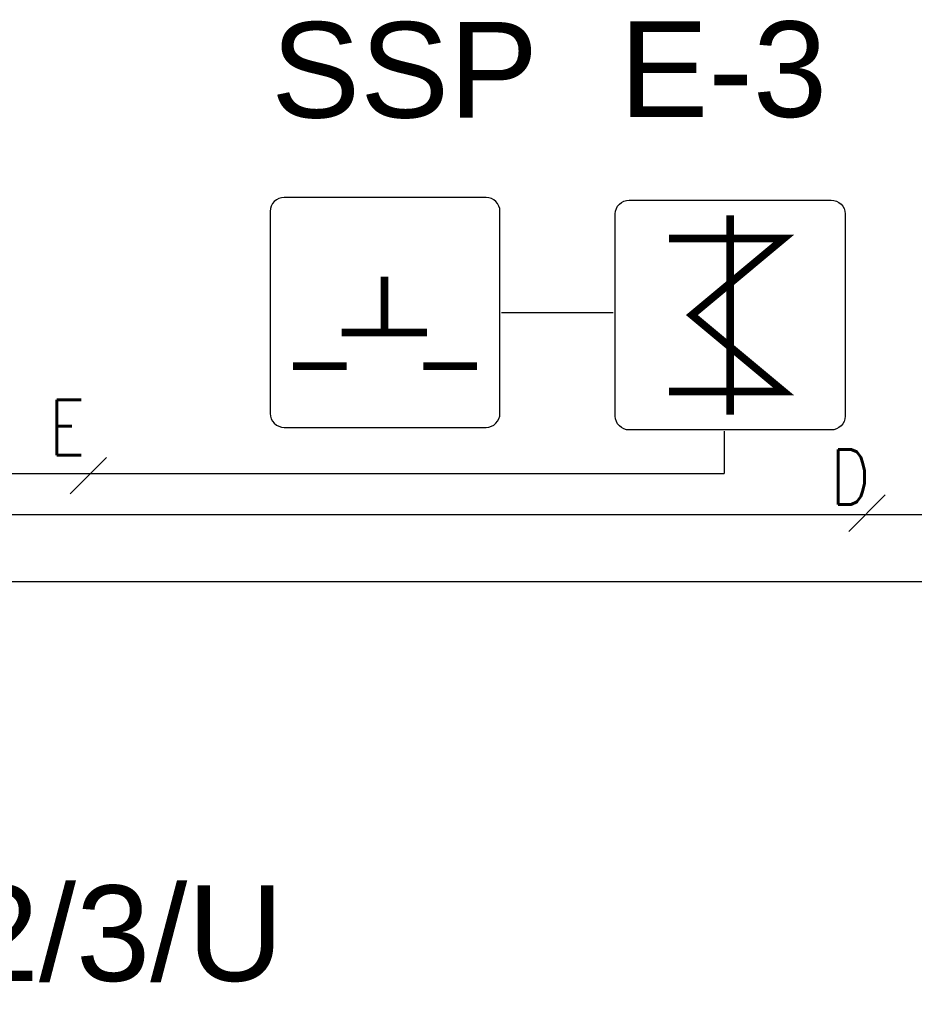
# Model space of a CAD drawing. Header units: millimetres. Extents: x -7023 to 53801, y 9849 to 33561.
# Tile 500 of 537: x 29527 to 29745, y 28212 to 28452. Entities that reach past the tile are written whole.
import ezdxf
from ezdxf.enums import TextEntityAlignment as Align

# ---------------------------------------------------------------- set-up
doc = ezdxf.new("R2010")
doc.units = ezdxf.units.MM
doc.layers.get('0').update_dxf_attribs({"lineweight": 9})
doc.layers.add('IE_LAN', color=5, linetype='Continuous', lineweight=9)
doc.layers.add('IE_SKD', color=6, linetype='Continuous')
doc.layers.add('IE_VSS', color=6, linetype='Continuous')
doc.styles.add('SIMPLEX', font='simplex.shx', dxfattribs={"width": 0.8, "height": 2})
doc.styles.get("Standard").update_dxf_attribs({"font": 'arial.ttf'})

# ---------------------------------------------------------------- blocks, each defined once
blk = doc.blocks.new('AAT_ZWORA')
blk.add_lwpolyline([(1.409, -8.268), (17.107, -8.268, 0.414214), (18.187, -7.188), (18.187, 8.511, 0.414214), (17.107, 9.591), (1.409, 9.591, 0.414214), (0.329, 8.511), (0.329, -7.188, 0.414214)], format="xyb", close=True)
at = {"const_width": 0.595}
for points in [[(9.258, 8.4), (9.258, -7.077)], [(14.02, 6.614), (5.091, 6.614), (12.235, 0.661), (5.091, -5.291), (14.02, -5.291)]]:
    blk.add_lwpolyline(points, dxfattribs=at)
blk = doc.blocks.new('zw$51A4')
at = {"layer": 'IE_SKD'}
blk.add_lwpolyline([(-68.85, 0), (0, 0, 0.414214), (4.74, 4.74), (4.74, 73.59, 0.414214), (0, 78.33), (-68.85, 78.33, 0.414214), (-73.59, 73.59), (-73.59, 4.74, 0.414214)], format="xyb", close=True, dxfattribs=at)
at = {"layer": 'IE_SKD', "const_width": 2.61}
for points in [[(-34.66, 51.29), (-34.66, 33.01)], [(-49.27, 32.34), (-20.08, 32.34)], [(-65.76, 20.89), (-47.48, 20.89)], [(-21.37, 20.89), (-3.1, 20.89)]]:
    blk.add_lwpolyline(points, dxfattribs=at)

msp = doc.modelspace()

# ---------------------------------------------------------------- linework, layer by layer
at = {"layer": 'IE_SKD', "color": 0}
msp.add_line((29671.65, 28380.53, 8786.94), (29644.5, 28380.53, 8786.94), dxfattribs=at)
at = {"layer": 'IE_SKD', "color": 1}
for p in [(29698.73, 28351.73, 1462.09), (29483.32, 28341.42, 1462.09)]:
    msp.add_line(p, (29698.73, 28341.42, 1462.09), dxfattribs=at)
at = {"layer": 'IE_SKD', "color": 4}
msp.add_line((29483.14, 28331.45, 904.41), (29789.71, 28331.45, 904.41), dxfattribs=at)
at = {"layer": 'IE_SKD', "color": 92}
msp.add_line((29483.29, 28315.11, -852.02), (29998.39, 28315.11, -852.02), dxfattribs=at)
at = {"layer": 'IE_VSS', "color": 1, "elevation": 1202.97}
msp.add_lwpolyline([(29539.34, 28336.43), (29548.25, 28345.34)], dxfattribs=at)
at = {"layer": 'IE_VSS', "color": 4, "elevation": 1202.97}
msp.add_lwpolyline([(29729.07, 28327.3), (29737.98, 28336.2)], dxfattribs=at)

# ---------------------------------------------------------------- block references
at = {"layer": 'IE_LAN', "lineweight": 13, "xscale": 0.7147851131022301, "yscale": 0.7147851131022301, "zscale": 0.7147851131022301}
msp.add_blockref('zw$51A4', (29640.7, 28352.65, 1203.57), dxfattribs=at)
at = {"layer": 'IE_SKD', "xscale": -3.135404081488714, "yscale": 3.135404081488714, "zscale": 3.135404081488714}
msp.add_blockref('AAT_ZWORA', (29729.22, 28377.93, 5406.85), dxfattribs=at)

# ---------------------------------------------------------------- texts
at = {"layer": 'IE_SKD', "linetype": 'Continuous'}
for s, p in [('SSP ', (29588.34, 28451.36, 1545.47)), ('E-3', (29673.23, 28451.52, 1545.47)), ('SKD-2/3/U', (29436.02, 28241.08, 1545.47))]:
    msp.add_text(s, height=23.27, dxfattribs=at).set_placement(p, align=Align.TOP_LEFT)
at = {"layer": 'IE_VSS', "color": 1, "style": 'SIMPLEX', "width": 0.8}
msp.add_text('E', height=13.43, dxfattribs=at).set_placement((29542.98, 28345.9, 1202.97), align=Align.RIGHT)
at = {"layer": 'IE_VSS', "color": 4, "style": 'SIMPLEX', "width": 0.8}
msp.add_text('D', height=13.43, dxfattribs=at).set_placement((29734.3, 28333.86, 1202.97), align=Align.RIGHT)

doc.saveas('drawing.dxf')
